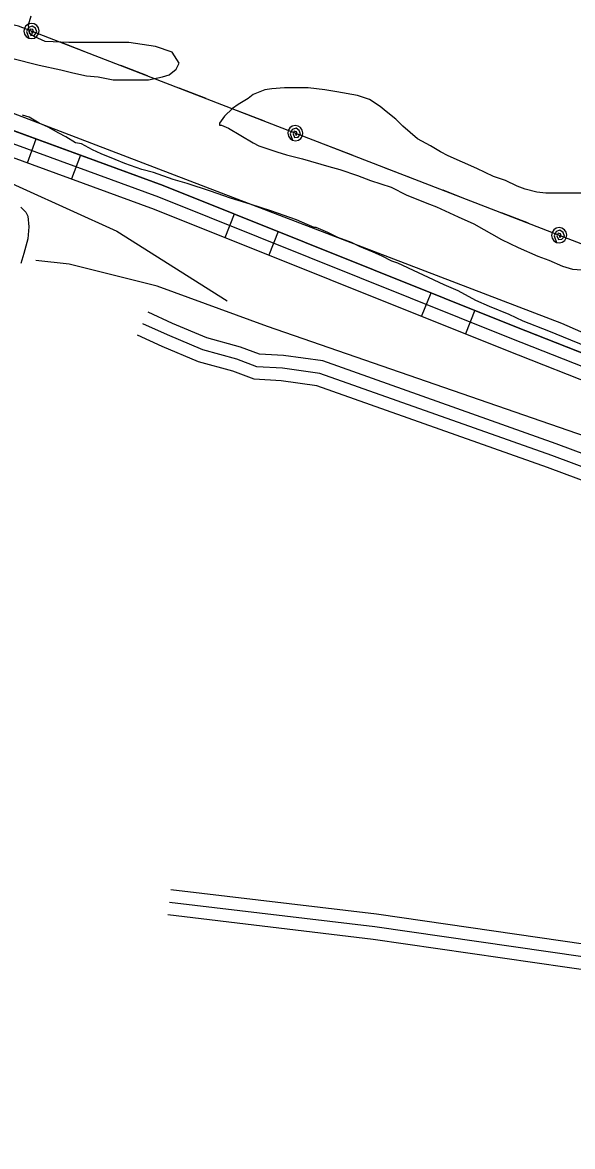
# Model space of a CAD drawing. Extents: x 3245246 to 3283090, y 806824 to 832173.
# Drawn here: x 3262395 to 3263044, y 825284 to 826612 of the extents above; entities that cross this region are included whole.
import ezdxf

# ---------------------------------------------------------------- set-up
doc = ezdxf.new("R2010")
doc.units = 0
for name, color, linetype in [('V-ROAD-CNTR', 7, 'Continuous'), ('V-SITE-VEGE', 7, 'Continuous'), ('V-TOPO-SHOR', 7, 'Continuous'), ('V-UTIL-LINE', 7, 'Continuous')]:
    doc.layers.add(name, color=color, linetype=linetype)

msp = doc.modelspace()

# ---------------------------------------------------------------- linework, layer by layer
at = {"layer": 'V-ROAD-CNTR'}
for p, q in [((3262400.5, 826445.9), (3262410.8, 826474.1)), ((3262463, 826454.9), (3262452.7, 826426.8)), ((3262633.9, 826357.5), (3262645, 826385.4)), ((3262696.6, 826364.7), (3262685.4, 826336.8)), ((3262865.9, 826264.5), (3262877.1, 826292.3)), ((3262928.7, 826271.7), (3262917.5, 826243.8))]:
    msp.add_line(p, q, dxfattribs=at)
for points in [[(3262182.2, 826557.8), (3262560.9, 826419.1), (3262975.9, 826252.7), (3263377.7, 826094.4)], [(3263845, 825885.1), (3263441.2, 826053.2), (3262970.3, 826238.8), (3262555.5, 826405.1), (3262227.5, 826525.2), (3262177, 826546.2)], [(3262171.3, 826532.4), (3262222, 826511.3), (3262550.1, 826391.1), (3262964.8, 826224.9), (3263435.6, 826039.3), (3263839.2, 825871.2)], [(3263850.8, 825898.9), (3263446.8, 826067.1), (3262975.9, 826252.7), (3262560.9, 826419.1), (3262239.8, 826536.7)], [(3263815.5, 825816.2), (3263682.2, 825874.2), (3263452.9, 825954.6), (3263024.7, 826114.1), (3262749.3, 826211.9), (3262703, 826218.4), (3262674.4, 826219.9), (3262652.2, 826228.2), (3262612.3, 826239), (3262571.8, 826256.2), (3262543.1, 826269.4)], [(3263809.5, 825802.5), (3263676.7, 825860.3), (3263447.8, 825940.5), (3263019.6, 826100), (3262745.7, 826197.2), (3262701.6, 826203.5), (3262671.3, 826205), (3262647.6, 826213.9), (3262607.4, 826224.8), (3262565.7, 826242.5), (3262536.8, 826255.7)], [(3263803.5, 825788.7), (3263671.2, 825846.3), (3263442.7, 825926.4), (3263014.5, 826085.9), (3262742.1, 826182.6), (3262700.1, 826188.5), (3262668.2, 826190.2), (3262643, 826199.6), (3262602.5, 826210.6), (3262559.7, 826228.8), (3262530.6, 826242.1)], [(3263876.6, 825385.8), (3263864.5, 825389), (3263782.3, 825406.7), (3263664.9, 825429.4), (3263385.7, 825475.5), (3262812.5, 825558.4), (3262569.9, 825587.3)], [(3264113.2, 825298.3), (3264029.5, 825325.6), (3263956.4, 825349.3), (3263861, 825374.4), (3263779.3, 825392), (3263662.3, 825414.7), (3263383.5, 825460.7), (3262810.5, 825543.5), (3262568.1, 825572.4)], [(3264108.6, 825284), (3264024.8, 825311.4), (3263952.2, 825334.9), (3263857.5, 825359.8), (3263776.3, 825377.3), (3263659.6, 825399.9), (3263381.2, 825445.9), (3262808.5, 825528.7), (3262566.3, 825557.5)]]:
    msp.add_lwpolyline(points, dxfattribs=at)
at = {"layer": 'V-SITE-VEGE'}
for points in [[(3262381.8, 826569.5), (3262414.4, 826561.3), (3262440, 826555.5), (3262454, 826552), (3262470.2, 826548.5), (3262484.2, 826547.3), (3262501.7, 826543.8), (3262543.6, 826543.8), (3262559.8, 826547.3), (3262568, 826549.7), (3262576.1, 826556.6), (3262579.6, 826563.6), (3262571.5, 826576.4), (3262551.7, 826583.4), (3262520.3, 826588.1), (3262449.3, 826588.1), (3262421.4, 826589.2), (3262408.6, 826595.1), (3262402.8, 826598.5), (3262401.6, 826609), (3262405.1, 826619.5)], [(3263055.5, 826409.9), (3263012.5, 826410), (3263002, 826411.1), (3262988, 826414.6), (3262978.7, 826418.1), (3262964.8, 826425.1), (3262950.8, 826429.7), (3262931, 826439.1), (3262897.3, 826454.2), (3262888, 826458.8), (3262876.3, 826465.8), (3262861.2, 826474), (3262843.8, 826489.1), (3262835.6, 826497.3), (3262824, 826506.6), (3262817, 826512.4), (3262804.2, 826520.5), (3262790.2, 826525.2), (3262765.8, 826529.8), (3262751.8, 826532.2), (3262732.1, 826534.5), (3262704.1, 826534.5), (3262689, 826533.3), (3262680.9, 826532.2), (3262666.9, 826526.4), (3262661.1, 826521.7), (3262649.4, 826514.7), (3262642.5, 826510.1), (3262633.1, 826500.8), (3262627.3, 826492.6), (3262627.3, 826490.3), (3262629.7, 826490.3), (3262637.8, 826486.8), (3262666.9, 826469.3), (3262673.9, 826465.9), (3262694.8, 826458.9), (3262706.4, 826455.4), (3262725.1, 826450.7), (3262756.5, 826441.4), (3262769.3, 826437.9), (3262790.2, 826430.9), (3262805.4, 826425.1), (3262829.8, 826417), (3262848.4, 826407.7), (3262875.2, 826397.2), (3262883.3, 826393.7), (3262908.9, 826382), (3262927.5, 826373.9), (3262960.1, 826355.3), (3262979.9, 826346), (3263003.2, 826335.5), (3263016, 826330.8), (3263032.2, 826323.8), (3263043.9, 826320.4), (3263060.2, 826319.2)], [(3263061.3, 826228.4), (3263033.4, 826240.1), (3263015.9, 826247), (3262985.7, 826258.7), (3262969.4, 826266.8), (3262946.1, 826276.1), (3262929.8, 826283.1), (3262908.9, 826294.8), (3262892.6, 826301.8), (3262837.9, 826327.4), (3262830.9, 826329.7), (3262819.3, 826335.5), (3262808.8, 826340.2), (3262792.5, 826347.1), (3262783.2, 826351.8), (3262766.9, 826357.6), (3262755.3, 826363.4), (3262741.3, 826369.3), (3262739, 826369.3), (3262730.9, 826372.8), (3262718.1, 826378.6), (3262687.8, 826389.1), (3262663.4, 826397.2), (3262640.1, 826404.2), (3262616.8, 826412.3), (3262588.9, 826421.6), (3262572.6, 826426.3), (3262549.4, 826434.5), (3262535.4, 826437.9), (3262515.6, 826444.9), (3262504, 826449.6), (3262487.7, 826456.6), (3262477.2, 826461.2), (3262464.4, 826468.2), (3262457.4, 826469.4), (3262445.8, 826476.4), (3262437.7, 826481), (3262424.9, 826488), (3262414.4, 826492.7), (3262402.7, 826499.6), (3262394.6, 826502)], [(3262392.9, 826393.4), (3262398.7, 826387.6), (3262401, 826382.9), (3262402.2, 826370.1), (3262401, 826356.1), (3262396.4, 826338.7), (3262392.9, 826327)]]:
    msp.add_lwpolyline(points, dxfattribs=at)
at = {"layer": 'V-TOPO-SHOR'}
for points in [[(3262258.8, 826552), (3263031, 826256.5), (3263347.8, 826117.5)], [(3262228.4, 826491.2), (3262506, 826365.3), (3262636.2, 826282.8)], [(3264094, 825692), (3264050.6, 825709.3), (3263989.8, 825752.8), (3263959.5, 825757.1), (3263729.5, 825870), (3263677.5, 825883.1), (3263608, 825917.8), (3263512.6, 825952.6), (3263174.2, 826082.9), (3262683.9, 826252.4), (3262553.7, 826300.1), (3262449.6, 826326.2), (3262410.5, 826330.6)]]:
    msp.add_lwpolyline(points, dxfattribs=at)
at = {"layer": 'V-UTIL-LINE'}
for points in [[(3264099.8, 825945.6), (3262389.9, 826607.4), (3261973.1, 826705), (3261447.7, 826940.2), (3261597.8, 827297.2)], [(3262405.3, 826601.5), (3262406, 826598.7), (3262407.5, 826600.4), (3262406.8, 826603.1), (3262404, 826603.8), (3262402.6, 826600.7), (3262404.4, 826596.4), (3262408.7, 826596.6), (3262411.6, 826600.5), (3262409.9, 826604.8), (3262406.2, 826607.3), (3262401.6, 826605.8), (3262399.3, 826600.8), (3262402.1, 826593.1), (3262405.5, 826592.5), (3262409, 826593.2), (3262411.8, 826595.3), (3262413.7, 826598.2), (3262414.3, 826601.7), (3262413.6, 826605.1), (3262411.5, 826608), (3262408.6, 826609.9), (3262405.1, 826610.5), (3262401.7, 826609.7), (3262398.8, 826607.7), (3262396.9, 826604.7), (3262396.3, 826601.3), (3262397.1, 826597.8), (3262399.1, 826595), (3262402.1, 826593.1)], [(3262473.4, 826575.1), (3262441.7, 826587.4)], [(3262542.4, 826548.4), (3262510.7, 826560.7)], [(3262611.4, 826521.7), (3262579.7, 826534)], [(3262680.4, 826495), (3262648.7, 826507.3)], [(3262716.8, 826480.9), (3262717.5, 826478.1), (3262719, 826479.8), (3262718.3, 826482.5), (3262715.5, 826483.2), (3262714.1, 826480.1), (3262715.9, 826475.8), (3262720.1, 826476.1), (3262723, 826480), (3262721.4, 826484.2), (3262717.7, 826486.7), (3262713.1, 826485.2), (3262710.8, 826480.2), (3262713.6, 826472.5), (3262717, 826471.9), (3262720.4, 826472.7), (3262723.3, 826474.7), (3262725.2, 826477.7), (3262725.8, 826481.1), (3262725, 826484.5), (3262723, 826487.4), (3262720.1, 826489.3), (3262716.6, 826489.9), (3262713.2, 826489.1), (3262710.3, 826487.1), (3262708.4, 826484.2), (3262707.8, 826480.7), (3262708.6, 826477.3), (3262710.6, 826474.4), (3262713.6, 826472.5)], [(3262784.9, 826454.6), (3262753.2, 826466.8)], [(3262853.9, 826427.8), (3262822.2, 826440.1)], [(3262922.9, 826401.1), (3262891.2, 826413.4)], [(3262991.9, 826374.4), (3262960.2, 826386.7)], [(3263028.3, 826360.3), (3263029, 826357.5), (3263030.5, 826359.3), (3263029.8, 826361.9), (3263027, 826362.7), (3263025.6, 826359.6), (3263027.4, 826355.2), (3263031.6, 826355.5), (3263034.5, 826359.4), (3263032.9, 826363.7), (3263029.2, 826366.2), (3263024.6, 826364.6), (3263022.3, 826359.6), (3263025, 826351.9), (3263028.5, 826351.3), (3263031.9, 826352.1), (3263034.8, 826354.1), (3263036.7, 826357.1), (3263037.3, 826360.6), (3263036.5, 826364), (3263034.5, 826366.8), (3263031.5, 826368.7), (3263028.1, 826369.3), (3263024.6, 826368.6), (3263021.8, 826366.6), (3263019.9, 826363.6), (3263019.3, 826360.1), (3263020.1, 826356.7), (3263022.1, 826353.8), (3263025, 826351.9)]]:
    msp.add_lwpolyline(points, dxfattribs=at)

doc.saveas('drawing.dxf')
